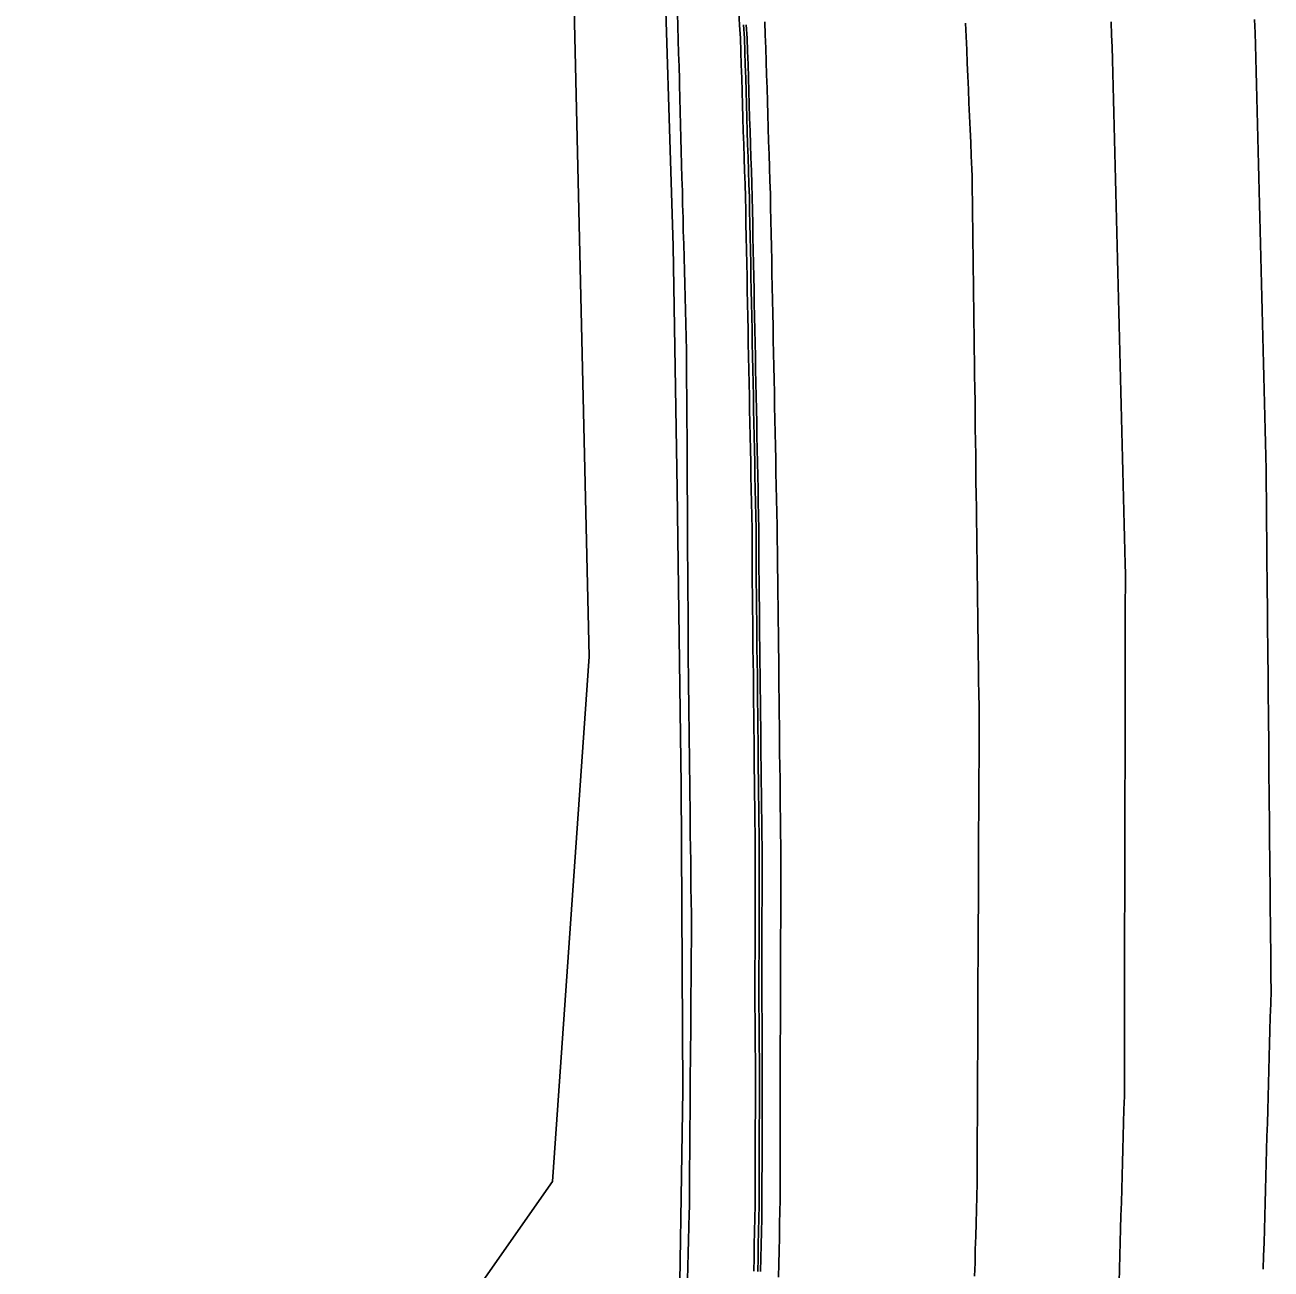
# Model space of a CAD drawing. Extents: x 1901471 to 1963503, y 756461 to 799997.
# Drawn here: x 1929785.3 to 1929879.2, y 773919.8 to 774013.4 of the extents above; entities that cross this region are included whole.
import ezdxf

# ---------------------------------------------------------------- set-up
doc = ezdxf.new("R2010")
doc.units = 0
for name, color, linetype in [('RD_EX_Conc', 7, 'Continuous'), ('RD_EX_GuardRail', 7, 'Continuous'), ('RD_EX_Road', 7, 'Continuous'), ('RD_EX_VEG', 7, 'Continuous')]:
    doc.layers.add(name, color=color, linetype=linetype)

msp = doc.modelspace()

# ---------------------------------------------------------------- linework, layer by layer
at = {"layer": 'RD_EX_Conc'}
for points in [[(1929839.1, 774014.44), (1929839.14, 774013.44), (1929839.22, 774012.44), (1929839.25, 774011.44), (1929839.28, 774010.44), (1929839.31, 774009.44), (1929839.34, 774008.44), (1929839.37, 774007.44), (1929839.4, 774006.45), (1929839.43, 774005.45), (1929839.46, 774004.45), (1929839.5, 774003.45), (1929839.53, 774002.45), (1929839.56, 774001.45), (1929839.59, 774000.47), (1929839.61, 773999.47), (1929839.63, 773998.48), (1929839.65, 773997.48), (1929839.67, 773996.48), (1929839.69, 773995.48), (1929839.71, 773994.48), (1929839.73, 773993.48), (1929839.75, 773992.48), (1929839.77, 773991.48), (1929839.79, 773990.48), (1929839.81, 773989.48), (1929839.83, 773988.48), (1929839.85, 773987.48), (1929839.87, 773986.48), (1929839.89, 773985.48), (1929839.91, 773984.48), (1929839.93, 773983.49), (1929839.95, 773982.49), (1929839.97, 773981.49), (1929839.99, 773980.49), (1929840.01, 773979.49), (1929840.03, 773978.49), (1929840.05, 773977.49), (1929840.07, 773976.49), (1929840.09, 773975.49), (1929840.09, 773974.49), (1929840.09, 773973.51), (1929840.1, 773972.51), (1929840.11, 773971.51), (1929840.12, 773970.51), (1929840.13, 773969.51), (1929840.14, 773968.51), (1929840.15, 773967.51), (1929840.16, 773966.51), (1929840.17, 773965.51), (1929840.19, 773964.51), (1929840.2, 773963.51), (1929840.21, 773962.51), (1929840.22, 773961.51), (1929840.23, 773960.51), (1929840.24, 773959.51), (1929840.25, 773958.51), (1929840.26, 773957.52), (1929840.27, 773956.52), (1929840.28, 773955.52), (1929840.29, 773954.52), (1929840.31, 773953.52), (1929840.32, 773952.52), (1929840.33, 773951.52), (1929840.33, 773950.55), (1929840.33, 773949.55), (1929840.33, 773948.55), (1929840.33, 773947.55), (1929840.32, 773946.55), (1929840.32, 773945.55), (1929840.32, 773944.55), (1929840.32, 773943.55), (1929840.31, 773942.55), (1929840.31, 773941.55), (1929840.31, 773940.55), (1929840.31, 773939.55), (1929840.33, 773938.55), (1929840.33, 773937.55), (1929840.33, 773936.55), (1929840.34, 773935.55), (1929840.34, 773934.55), (1929840.34, 773933.55), (1929840.34, 773932.55), (1929840.34, 773931.55), (1929840.33, 773930.55), (1929840.33, 773929.55), (1929840.33, 773928.56), (1929840.33, 773927.56), (1929840.32, 773926.56), (1929840.32, 773925.56), (1929840.32, 773924.56), (1929840.31, 773923.59), (1929840.28, 773922.6), (1929840.26, 773921.6), (1929840.24, 773920.6), (1929840.22, 773919.6)], [(1929835.24, 773918.96), (1929835.26, 773919.95), (1929835.28, 773920.95), (1929835.31, 773921.95), (1929835.33, 773922.95), (1929835.35, 773923.95), (1929835.37, 773924.47), (1929835.37, 773925.47), (1929835.38, 773926.47), (1929835.39, 773927.47), (1929835.4, 773928.47), (1929835.4, 773929.47), (1929835.41, 773930.47), (1929835.42, 773931.47), (1929835.43, 773932.47), (1929835.43, 773933.46), (1929835.44, 773934.46), (1929835.45, 773935.46), (1929835.46, 773936.46), (1929835.47, 773937.46), (1929835.47, 773938.46), (1929835.48, 773939.46), (1929835.49, 773940.46), (1929835.5, 773941.46), (1929835.5, 773942.46), (1929835.51, 773943.46), (1929835.52, 773944.46), (1929835.53, 773945.49), (1929835.52, 773946.49), (1929835.5, 773947.49), (1929835.49, 773948.49), (1929835.48, 773949.49), (1929835.47, 773950.49), (1929835.46, 773951.49), (1929835.44, 773952.49), (1929835.43, 773953.49), (1929835.42, 773954.49), (1929835.41, 773955.49), (1929835.4, 773956.49), (1929835.39, 773957.49), (1929835.37, 773958.49), (1929835.36, 773959.49), (1929835.35, 773960.49), (1929835.34, 773961.49), (1929835.33, 773962.49), (1929835.31, 773963.48), (1929835.3, 773964.48), (1929835.29, 773965.55), (1929835.28, 773966.55), (1929835.28, 773967.55), (1929835.27, 773968.55), (1929835.27, 773969.55), (1929835.26, 773970.55), (1929835.25, 773971.55), (1929835.25, 773972.55), (1929835.24, 773973.55), (1929835.24, 773974.55), (1929835.23, 773975.55), (1929835.22, 773976.55), (1929835.22, 773977.55), (1929835.21, 773978.55), (1929835.21, 773979.55), (1929835.2, 773980.55), (1929835.19, 773981.55), (1929835.19, 773982.55), (1929835.18, 773983.55), (1929835.18, 773984.55), (1929835.17, 773985.55), (1929835.16, 773986.54), (1929835.16, 773987.54), (1929835.15, 773988.54), (1929835.15, 773988.94), (1929835.12, 773989.94), (1929835.1, 773990.94), (1929835.07, 773991.94), (1929835.05, 773992.94), (1929835.02, 773993.94), (1929834.99, 773994.94), (1929834.97, 773995.94), (1929834.94, 773996.94), (1929834.91, 773997.94), (1929834.89, 773998.93), (1929834.86, 773999.93), (1929834.84, 774000.93), (1929834.81, 774001.93), (1929834.78, 774002.93), (1929834.76, 774003.93), (1929834.73, 774004.93), (1929834.71, 774005.93), (1929834.68, 774006.93), (1929834.65, 774007.93), (1929834.63, 774008.93), (1929834.62, 774009.33), (1929834.59, 774010.33), (1929834.56, 774011.33), (1929834.53, 774012.33), (1929834.5, 774013.33), (1929834.47, 774014.33)], [(1929839.44, 774013.45), (1929839.52, 774012.45), (1929839.55, 774011.45), (1929839.58, 774010.45), (1929839.61, 774009.45), (1929839.64, 774008.45), (1929839.67, 774007.45), (1929839.7, 774006.45), (1929839.73, 774005.46), (1929839.76, 774004.46), (1929839.8, 774003.46), (1929839.83, 774002.46), (1929839.86, 774001.46), (1929839.89, 774000.48), (1929839.91, 773999.48), (1929839.93, 773998.48), (1929839.95, 773997.48), (1929839.97, 773996.48), (1929839.99, 773995.48), (1929840.01, 773994.48), (1929840.03, 773993.48), (1929840.05, 773992.49), (1929840.07, 773991.49), (1929840.09, 773990.49), (1929840.11, 773989.49), (1929840.13, 773988.49), (1929840.15, 773987.49), (1929840.17, 773986.49), (1929840.19, 773985.49), (1929840.21, 773984.49), (1929840.23, 773983.49), (1929840.25, 773982.49), (1929840.27, 773981.49), (1929840.29, 773980.49), (1929840.31, 773979.49), (1929840.33, 773978.49), (1929840.35, 773977.49), (1929840.37, 773976.49), (1929840.39, 773975.5), (1929840.39, 773974.5), (1929840.39, 773973.51), (1929840.4, 773972.51), (1929840.41, 773971.51), (1929840.42, 773970.51), (1929840.43, 773969.51), (1929840.44, 773968.51), (1929840.45, 773967.51), (1929840.46, 773966.52), (1929840.47, 773965.52), (1929840.49, 773964.52), (1929840.5, 773963.52), (1929840.51, 773962.52), (1929840.52, 773961.52), (1929840.53, 773960.52), (1929840.54, 773959.52), (1929840.55, 773958.52), (1929840.56, 773957.52), (1929840.57, 773956.52), (1929840.58, 773955.52), (1929840.59, 773954.52), (1929840.61, 773953.52), (1929840.62, 773952.52), (1929840.63, 773951.52), (1929840.63, 773950.54), (1929840.63, 773949.54), (1929840.63, 773948.54), (1929840.63, 773947.55), (1929840.62, 773946.55), (1929840.62, 773945.55), (1929840.62, 773944.55), (1929840.62, 773943.55), (1929840.61, 773942.55), (1929840.61, 773941.55), (1929840.61, 773940.55), (1929840.61, 773939.55), (1929840.63, 773938.55), (1929840.63, 773937.55), (1929840.63, 773936.55), (1929840.64, 773935.55), (1929840.64, 773934.55), (1929840.64, 773933.55), (1929840.64, 773932.55), (1929840.64, 773931.55), (1929840.63, 773930.55), (1929840.63, 773929.55), (1929840.63, 773928.55), (1929840.63, 773927.56), (1929840.62, 773926.56), (1929840.62, 773925.56), (1929840.62, 773924.56), (1929840.61, 773923.59), (1929840.58, 773922.59), (1929840.56, 773921.59), (1929840.54, 773920.59), (1929840.52, 773919.59)], [(1929839.65, 774013.45), (1929839.73, 774012.46), (1929839.76, 774011.46), (1929839.79, 774010.46), (1929839.82, 774009.46), (1929839.85, 774008.46), (1929839.88, 774007.46), (1929839.91, 774006.46), (1929839.94, 774005.46), (1929839.97, 774004.46), (1929840.01, 774003.46), (1929840.04, 774002.47), (1929840.07, 774001.47), (1929840.1, 774000.48), (1929840.12, 773999.48), (1929840.14, 773998.49), (1929840.16, 773997.49), (1929840.18, 773996.49), (1929840.2, 773995.49), (1929840.22, 773994.49), (1929840.24, 773993.49), (1929840.26, 773992.49), (1929840.28, 773991.49), (1929840.3, 773990.49), (1929840.32, 773989.49), (1929840.34, 773988.49), (1929840.36, 773987.49), (1929840.38, 773986.49), (1929840.4, 773985.49), (1929840.42, 773984.49), (1929840.44, 773983.5), (1929840.46, 773982.5), (1929840.48, 773981.5), (1929840.5, 773980.5), (1929840.52, 773979.5), (1929840.54, 773978.5), (1929840.56, 773977.5), (1929840.58, 773976.5), (1929840.6, 773975.5), (1929840.6, 773974.5), (1929840.6, 773973.51), (1929840.61, 773972.51), (1929840.62, 773971.51), (1929840.63, 773970.52), (1929840.64, 773969.52), (1929840.65, 773968.52), (1929840.66, 773967.52), (1929840.67, 773966.52), (1929840.68, 773965.52), (1929840.7, 773964.52), (1929840.71, 773963.52), (1929840.72, 773962.52), (1929840.73, 773961.52), (1929840.74, 773960.52), (1929840.75, 773959.52), (1929840.76, 773958.52), (1929840.77, 773957.52), (1929840.78, 773956.52), (1929840.79, 773955.52), (1929840.8, 773954.52), (1929840.82, 773953.52), (1929840.83, 773952.52), (1929840.84, 773951.52), (1929840.84, 773950.54), (1929840.84, 773949.54), (1929840.84, 773948.54), (1929840.84, 773947.54), (1929840.83, 773946.55), (1929840.83, 773945.55), (1929840.83, 773944.55), (1929840.83, 773943.55), (1929840.82, 773942.55), (1929840.82, 773941.55), (1929840.82, 773940.55), (1929840.82, 773939.55), (1929840.84, 773938.55), (1929840.84, 773937.55), (1929840.84, 773936.55), (1929840.85, 773935.55), (1929840.85, 773934.55), (1929840.85, 773933.55), (1929840.85, 773932.55), (1929840.85, 773931.55), (1929840.84, 773930.55), (1929840.84, 773929.55), (1929840.84, 773928.55), (1929840.84, 773927.55), (1929840.83, 773926.56), (1929840.83, 773925.56), (1929840.83, 773924.56), (1929840.82, 773923.58), (1929840.79, 773922.58), (1929840.77, 773921.58), (1929840.75, 773920.59), (1929840.73, 773919.59)]]:
    msp.add_lwpolyline(points, dxfattribs=at)
at = {"layer": 'RD_EX_GuardRail'}
msp.add_lwpolyline([(1929830.25, 774106.51), (1929830.94, 774079.65), (1929832.05, 774049.91), (1929833.38, 774021.76), (1929834.15, 773996.78), (1929834.46, 773978.49), (1929834.74, 773956.22), (1929834.87, 773933.21), (1929834.55, 773912.39)], dxfattribs=at)
at = {"layer": 'RD_EX_Road'}
for points in [[(1929841.06, 774013.69), (1929841.09, 774012.69), (1929841.12, 774011.69), (1929841.16, 774010.69), (1929841.19, 774009.69), (1929841.22, 774008.69), (1929841.25, 774007.69), (1929841.28, 774006.7), (1929841.31, 774005.7), (1929841.34, 774004.7), (1929841.37, 774003.7), (1929841.4, 774002.7), (1929841.44, 774001.7), (1929841.47, 774000.73), (1929841.49, 773999.73), (1929841.51, 773998.73), (1929841.53, 773997.73), (1929841.55, 773996.73), (1929841.57, 773995.73), (1929841.59, 773994.73), (1929841.61, 773993.73), (1929841.63, 773992.73), (1929841.65, 773991.73), (1929841.67, 773990.74), (1929841.69, 773989.74), (1929841.71, 773988.74), (1929841.73, 773987.74), (1929841.75, 773986.74), (1929841.77, 773985.74), (1929841.79, 773984.74), (1929841.81, 773983.74), (1929841.83, 773982.74), (1929841.85, 773981.74), (1929841.87, 773980.74), (1929841.89, 773979.74), (1929841.91, 773978.74), (1929841.93, 773977.74), (1929841.95, 773976.74), (1929841.97, 773975.74), (1929841.99, 773974.74), (1929842.01, 773973.74), (1929842.01, 773973.63), (1929842.02, 773972.63), (1929842.03, 773971.63), (1929842.04, 773970.63), (1929842.05, 773969.63), (1929842.07, 773968.63), (1929842.08, 773967.63), (1929842.09, 773966.63), (1929842.1, 773965.63), (1929842.11, 773964.63), (1929842.12, 773963.63), (1929842.13, 773962.63), (1929842.14, 773961.63), (1929842.15, 773960.63), (1929842.16, 773959.63), (1929842.17, 773958.63), (1929842.19, 773957.63), (1929842.2, 773956.63), (1929842.21, 773955.63), (1929842.22, 773954.64), (1929842.23, 773953.64), (1929842.24, 773952.64), (1929842.25, 773951.64), (1929842.26, 773950.89), (1929842.26, 773949.89), (1929842.25, 773948.89), (1929842.25, 773947.89), (1929842.25, 773946.89), (1929842.25, 773945.89), (1929842.24, 773944.89), (1929842.24, 773943.89), (1929842.24, 773942.89), (1929842.24, 773941.89), (1929842.23, 773940.89), (1929842.23, 773939.89), (1929842.23, 773938.9), (1929842.23, 773937.9), (1929842.22, 773936.9), (1929842.22, 773935.9), (1929842.22, 773934.9), (1929842.22, 773933.9), (1929842.22, 773932.9), (1929842.21, 773931.9), (1929842.21, 773930.9), (1929842.21, 773929.9), (1929842.21, 773928.9), (1929842.2, 773927.9), (1929842.2, 773926.9), (1929842.2, 773925.9), (1929842.2, 773924.9), (1929842.19, 773924.15), (1929842.17, 773923.15), (1929842.15, 773922.15), (1929842.13, 773921.15), (1929842.1, 773920.15), (1929842.08, 773919.15)], [(1929856.18, 774013.58), (1929856.22, 774012.58), (1929856.26, 774011.58), (1929856.3, 774010.58), (1929856.35, 774009.58), (1929856.39, 774008.58), (1929856.43, 774007.58), (1929856.47, 774006.58), (1929856.52, 774005.58), (1929856.56, 774004.59), (1929856.6, 774003.59), (1929856.64, 774002.59), (1929856.66, 774002.07), (1929856.68, 774001.07), (1929856.69, 774000.07), (1929856.7, 773999.07), (1929856.72, 773998.07), (1929856.73, 773997.07), (1929856.74, 773996.07), (1929856.76, 773995.07), (1929856.77, 773994.07), (1929856.78, 773993.07), (1929856.79, 773992.07), (1929856.81, 773991.08), (1929856.82, 773990.08), (1929856.83, 773989.08), (1929856.85, 773988.08), (1929856.86, 773987.08), (1929856.87, 773986.08), (1929856.89, 773985.08), (1929856.9, 773984.08), (1929856.91, 773983.08), (1929856.92, 773982.08), (1929856.94, 773981.08), (1929856.95, 773980.08), (1929856.96, 773979.08), (1929856.98, 773978.08), (1929856.99, 773977.08), (1929857, 773976.08), (1929857.02, 773975.08), (1929857.03, 773974.08), (1929857.04, 773973.08), (1929857.05, 773972.08), (1929857.07, 773971.08), (1929857.08, 773970.08), (1929857.09, 773969.08), (1929857.11, 773968.08), (1929857.12, 773967.09), (1929857.13, 773966.09), (1929857.15, 773965.09), (1929857.16, 773964.09), (1929857.17, 773963.09), (1929857.19, 773962.09), (1929857.2, 773960.99), (1929857.2, 773960.99), (1929857.2, 773959.99), (1929857.19, 773958.99), (1929857.19, 773957.99), (1929857.18, 773956.99), (1929857.18, 773955.99), (1929857.17, 773954.99), (1929857.17, 773953.99), (1929857.16, 773952.99), (1929857.16, 773952), (1929857.15, 773951), (1929857.15, 773950), (1929857.15, 773949), (1929857.14, 773948), (1929857.14, 773947), (1929857.13, 773946), (1929857.13, 773945), (1929857.12, 773944), (1929857.12, 773943), (1929857.11, 773942), (1929857.11, 773941), (1929857.11, 773940), (1929857.1, 773939), (1929857.1, 773938), (1929857.09, 773937), (1929857.09, 773936), (1929857.08, 773935), (1929857.08, 773934), (1929857.07, 773933), (1929857.07, 773932), (1929857.07, 773931), (1929857.06, 773930), (1929857.06, 773929), (1929857.05, 773928), (1929857.05, 773927), (1929857.04, 773926.23), (1929857.02, 773925.23), (1929856.99, 773924.23), (1929856.97, 773923.23), (1929856.94, 773922.23), (1929856.91, 773921.23), (1929856.89, 773920.23), (1929856.86, 773919.23)], [(1929867.14, 774013.67), (1929867.18, 774012.67), (1929867.22, 774011.81), (1929867.25, 774010.81), (1929867.27, 774009.82), (1929867.3, 774008.82), (1929867.32, 774007.82), (1929867.35, 774006.82), (1929867.37, 774005.82), (1929867.4, 774004.82), (1929867.42, 774003.82), (1929867.45, 774002.82), (1929867.47, 774001.82), (1929867.5, 774000.82), (1929867.52, 773999.82), (1929867.55, 773998.82), (1929867.57, 773997.82), (1929867.6, 773996.82), (1929867.62, 773995.82), (1929867.65, 773994.83), (1929867.67, 773993.83), (1929867.7, 773992.83), (1929867.72, 773991.83), (1929867.75, 773990.83), (1929867.77, 773989.83), (1929867.8, 773988.83), (1929867.82, 773987.83), (1929867.85, 773986.83), (1929867.87, 773985.83), (1929867.9, 773984.83), (1929867.92, 773983.83), (1929867.95, 773982.83), (1929867.97, 773981.83), (1929868, 773980.83), (1929868.02, 773979.84), (1929868.05, 773978.84), (1929868.07, 773977.84), (1929868.1, 773976.84), (1929868.12, 773975.84), (1929868.15, 773974.84), (1929868.17, 773973.84), (1929868.2, 773972.84), (1929868.22, 773972.12), (1929868.22, 773971.12), (1929868.21, 773970.12), (1929868.21, 773969.12), (1929868.21, 773968.12), (1929868.21, 773967.12), (1929868.21, 773966.12), (1929868.2, 773965.12), (1929868.2, 773964.12), (1929868.2, 773963.12), (1929868.2, 773962.12), (1929868.19, 773961.12), (1929868.19, 773960.12), (1929868.19, 773959.12), (1929868.19, 773958.12), (1929868.19, 773957.12), (1929868.18, 773956.12), (1929868.18, 773955.12), (1929868.18, 773954.12), (1929868.18, 773953.12), (1929868.18, 773952.12), (1929868.17, 773951.12), (1929868.17, 773950.12), (1929868.17, 773949.12), (1929868.17, 773948.12), (1929868.17, 773947.12), (1929868.16, 773946.12), (1929868.16, 773945.12), (1929868.16, 773944.12), (1929868.16, 773943.12), (1929868.16, 773942.12), (1929868.15, 773941.13), (1929868.15, 773940.13), (1929868.15, 773939.13), (1929868.15, 773938.13), (1929868.15, 773937.13), (1929868.14, 773936.13), (1929868.14, 773935.13), (1929868.14, 773934.13), (1929868.14, 773933.13), (1929868.14, 773932.78), (1929868.11, 773931.78), (1929868.08, 773930.78), (1929868.05, 773929.78), (1929868.02, 773928.78), (1929868, 773927.78), (1929867.97, 773926.78), (1929867.94, 773925.78), (1929867.91, 773924.78), (1929867.88, 773923.78), (1929867.85, 773922.79), (1929867.82, 773921.79), (1929867.8, 773920.79), (1929867.77, 773919.79), (1929867.74, 773918.79)], [(1929877.93, 774013.85), (1929877.98, 774012.86), (1929878.02, 774011.95), (1929878.05, 774010.95), (1929878.07, 774009.95), (1929878.1, 774008.95), (1929878.12, 774007.95), (1929878.15, 774006.95), (1929878.17, 774005.95), (1929878.2, 774004.95), (1929878.22, 774003.95), (1929878.24, 774002.95), (1929878.27, 774001.96), (1929878.29, 774000.96), (1929878.32, 773999.96), (1929878.34, 773998.96), (1929878.37, 773997.96), (1929878.39, 773996.96), (1929878.42, 773995.96), (1929878.44, 773994.96), (1929878.47, 773993.96), (1929878.49, 773992.96), (1929878.52, 773991.96), (1929878.54, 773990.96), (1929878.57, 773989.96), (1929878.59, 773988.96), (1929878.61, 773987.96), (1929878.64, 773986.97), (1929878.66, 773985.97), (1929878.69, 773984.97), (1929878.71, 773983.97), (1929878.74, 773982.97), (1929878.76, 773981.97), (1929878.79, 773980.97), (1929878.81, 773979.97), (1929878.82, 773979.77), (1929878.83, 773978.77), (1929878.84, 773977.77), (1929878.85, 773976.77), (1929878.85, 773975.77), (1929878.86, 773974.77), (1929878.87, 773973.77), (1929878.88, 773972.77), (1929878.89, 773971.77), (1929878.9, 773970.77), (1929878.91, 773969.77), (1929878.92, 773968.77), (1929878.93, 773967.77), (1929878.94, 773966.77), (1929878.95, 773965.77), (1929878.96, 773964.78), (1929878.97, 773963.78), (1929878.98, 773962.78), (1929878.99, 773961.78), (1929879, 773960.78), (1929879.01, 773959.78), (1929879.02, 773958.78), (1929879.02, 773957.78), (1929879.03, 773956.78), (1929879.04, 773955.78), (1929879.05, 773954.78), (1929879.06, 773953.78), (1929879.07, 773952.78), (1929879.08, 773951.78), (1929879.09, 773950.78), (1929879.1, 773949.78), (1929879.11, 773948.78), (1929879.12, 773947.78), (1929879.13, 773946.78), (1929879.14, 773945.78), (1929879.15, 773944.78), (1929879.16, 773943.78), (1929879.17, 773942.78), (1929879.18, 773941.78), (1929879.19, 773940.73), (1929879.16, 773939.73), (1929879.13, 773938.73), (1929879.1, 773937.74), (1929879.08, 773936.74), (1929879.05, 773935.74), (1929879.02, 773934.74), (1929878.99, 773933.74), (1929878.96, 773932.74), (1929878.94, 773931.74), (1929878.91, 773930.74), (1929878.88, 773929.74), (1929878.85, 773928.74), (1929878.82, 773927.74), (1929878.8, 773926.74), (1929878.77, 773925.74), (1929878.74, 773924.75), (1929878.71, 773923.75), (1929878.69, 773922.75), (1929878.66, 773921.75), (1929878.63, 773920.75), (1929878.6, 773919.75)]]:
    msp.add_lwpolyline(points, dxfattribs=at)
at = {"layer": 'RD_EX_VEG'}
msp.add_lwpolyline([(1929823.63, 774107.13), (1929825.57, 774063.53), (1929827.83, 773965.9), (1929825.07, 773926.36), (1929811.05, 773906.35), (1929802.82, 773851.31), (1929785.07, 773821.14), (1929769.06, 773803.67), (1929771.93, 773789.52), (1929750.87, 773778.23), (1929726.13, 773776.45), (1929669.22, 773779.6), (1929640.21, 773778.49), (1929617.13, 773784.14), (1929528.61, 773793.2), (1929455.19, 773799.46), (1929416.33, 773800.46)], dxfattribs=at)

doc.saveas('drawing.dxf')
